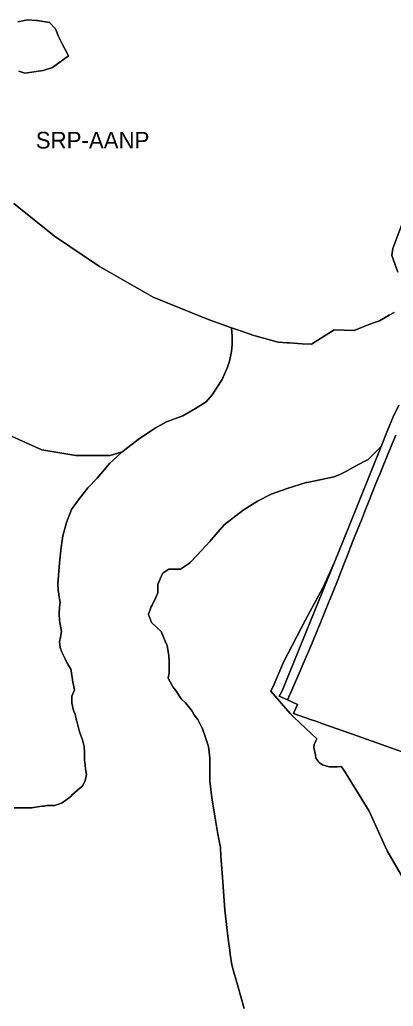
# Model space of a CAD drawing. Extents: x 598968 to 613553, y 4409678 to 4430833.
# Drawn here: x 608022 to 608291, y 4422453 to 4423164 of the extents above; entities that cross this region are included whole.
import ezdxf

# ---------------------------------------------------------------- set-up
doc = ezdxf.new("R2010")
doc.units = 0
for name, color, linetype in [('1', 7, 'Continuous'), ('Sòl Rústic Comú', 7, 'Continuous'), ('Sòl Rústic Protegit', 7, 'Continuous'), ('Sòl Rústic Protegit - Alt Nivell de Protecció', 7, 'Continuous')]:
    doc.layers.add(name, color=color, linetype=linetype)

msp = doc.modelspace()

# ---------------------------------------------------------------- linework, layer by layer
at = {"layer": '1'}
for points in [[(608020.1261, 4423162.6538), (608027.2251, 4423164.0978), (608033.6001, 4423163.5978), (608033.9871, 4423163.5356), (608042.9125, 4423162.098), (608042.9539, 4423162.0566), (608047.4123, 4423157.5982), (608049.5373, 4423152.0984), (608051.9749, 4423147.0984), (608054.4123, 4423142.5986), (608056.7247, 4423138.0988), (608045.2249, 4423129.5988), (608038.4125, 4423127.5986), (608025.2753, 4423125.6062), (608025.2251, 4423125.5986), (608020.8503, 4423127.0986)], [(608017.1629, 4423031.6002), (608046.7251, 4423008.101), (608078.9747, 4422986.102), (608117.7243, 4422964.103), (608154.5989, 4422949.1038), (608161.5815, 4422946.6304), (608174.3001, 4422942.0802), (608174.3399, 4422942.0582), (608178.0225, 4422940.8066), (608188.4735, 4422937.1046), (608188.7693, 4422937.0228), (608191.3797, 4422936.3006), (608206.9939, 4422931.9798), (608208.3483, 4422931.605), (608214.3321, 4422931.2282), (608214.3357, 4422931.228), (608216.2859, 4422931.1052), (608225.4027, 4422930.5288), (608232.0981, 4422930.1054), (608248.3479, 4422940.6054), (608262.8477, 4422940.1056), (608268.2225, 4422942.1056), (608274.0975, 4422944.6056), (608278.3903, 4422946.139), (608281.0775, 4422947.0988), (608281.0975, 4422947.1058), (608288.2747, 4422951.0854), (608291.7035, 4422952.991)], [(608294.5383, 4422982.2042), (608290.1009, 4422994.2042), (608290.7259, 4422999.2042), (608298.8511, 4423020.2042)], [(608295.1375, 4422886.3143), (608291.0975, 4422877.7145), (608286.9678, 4422867.8607), (608282.3996, 4422856.4616), (608258.6636, 4422797.2334), (608248.8168, 4422773.1264), (608210.8598, 4422680.1996), (608208.773, 4422676.4111), (608214.7264, 4422673.6659), (608217.8644, 4422680.8097), (608223.9379, 4422694.636), (608228.3759, 4422704.7389), (608230.991, 4422710.6923), (608238.3229, 4422728.7629), (608243.1646, 4422740.7094), (608247.167, 4422750.5852), (608251.7208, 4422762.0435), (608251.7417, 4422762.0962), (608256.1618, 4422773.2335), (608257.8339, 4422777.4469), (608259.8629, 4422782.5594), (608263.0219, 4422790.5192), (608265.621, 4422797.0681), (608268.1284, 4422803.3859), (608271.1143, 4422810.9096), (608273.2674, 4422816.3349), (608275.9353, 4422823.0571), (608278.604, 4422829.6863), (608281.4219, 4422836.5473), (608283.8169, 4422842.3788), (608286.9864, 4422850.096), (608290.4082, 4422858.4275), (608292.9139, 4422864.5285)], [(608292.9139, 4422864.5285), (608290.4082, 4422858.4275), (608286.9864, 4422850.096), (608283.8169, 4422842.3788), (608281.4219, 4422836.5473), (608278.604, 4422829.6863), (608275.9353, 4422823.0571), (608273.2674, 4422816.3349), (608271.1143, 4422810.9096), (608268.1284, 4422803.3859), (608265.621, 4422797.0681), (608263.0219, 4422790.5192), (608259.8629, 4422782.5594), (608257.8339, 4422777.4469), (608256.1618, 4422773.2335), (608251.7417, 4422762.0962), (608251.7208, 4422762.0435), (608247.167, 4422750.5852), (608243.1646, 4422740.7094), (608238.3229, 4422728.7629), (608230.991, 4422710.6923), (608228.3759, 4422704.7389), (608223.9379, 4422694.636), (608217.8644, 4422680.8097), (608214.7264, 4422673.6659), (608222.0797, 4422670.3036), (608219.0172, 4422663.8036), (608230.6996, 4422659.8481), (608231.4114, 4422659.6071), (608235.8558, 4422658.039), (608240.3001, 4422656.4709), (608261.7187, 4422648.9139), (608289.2562, 4422639.198), (608297.4546, 4422636.3054)]]:
    msp.add_lwpolyline(points, dxfattribs=at)
at = {"layer": 'Sòl Rústic Comú'}
msp.add_lwpolyline([(608298.8511, 4423020.2042), (608290.7259, 4422999.2042), (608290.1009, 4422994.2042), (608294.5383, 4422982.2042)], dxfattribs=at)
at = {"layer": 'Sòl Rústic Protegit'}
msp.add_lwpolyline([(608297.4546, 4422636.3054), (608289.2562, 4422639.198), (608261.7187, 4422648.9139), (608240.3001, 4422656.4709), (608235.8558, 4422658.039), (608231.4114, 4422659.6071), (608230.6996, 4422659.8481), (608219.0172, 4422663.8036), (608222.0797, 4422670.3036), (608214.7264, 4422673.6659), (608208.773, 4422676.4111), (608210.8598, 4422680.1996), (608248.8168, 4422773.1264), (608240.7427, 4422755.5098), (608240.3051, 4422754.5098), (608227.8677, 4422731.5098), (608211.9301, 4422701.0098), (608205.2427, 4422685.0098), (608202.8051, 4422680.0098), (608216.6177, 4422664.0098), (608219.6177, 4422661.0098), (608236.0259, 4422645.5888), (608235.1201, 4422644.2098), (608234.0201, 4422641.6698), (608233.9001, 4422639.5698), (608234.3801, 4422637.0698), (608234.9201, 4422634.2698), (608235.0701, 4422633.3598), (608235.5801, 4422631.4398), (608235.9101, 4422630.6498), (608237.3401, 4422628.9098), (608238.1501, 4422628.1798), (608240.0401, 4422626.8598), (608241.6901, 4422626.3098), (608242.8501, 4422626.0198), (608245.1201, 4422625.4698), (608246.1701, 4422625.3798), (608247.9101, 4422625.3998), (608249.3101, 4422625.4098), (608250.8101, 4422625.4498), (608253.4989, 4422625.656), (608255.2427, 4422623.5098), (608273.8051, 4422593.5098), (608286.6177, 4422565.0098), (608297.9301, 4422545.5098)], dxfattribs=at)
at = {"layer": 'Sòl Rústic Protegit - Alt Nivell de Protecció'}
for points in [[(608020.8503, 4423127.0986), (608025.2251, 4423125.5986), (608025.2753, 4423125.6062), (608038.4125, 4423127.5986), (608045.2249, 4423129.5988), (608056.7247, 4423138.0988), (608054.4123, 4423142.5986), (608051.9749, 4423147.0984), (608049.5373, 4423152.0984), (608047.4123, 4423157.5982), (608042.9539, 4423162.0566), (608042.9125, 4423162.098), (608033.9871, 4423163.5356), (608033.6001, 4423163.5978), (608027.2251, 4423164.0978), (608020.1261, 4423162.6538)], [(607996.9927, 4422872.01), (608037.4301, 4422854.01), (608062.1177, 4422850.01), (608086.8051, 4422850.01), (608095.4301, 4422852.51), (608095.7333, 4422852.527), (608097.4401, 4422853.9802), (608107.0101, 4422861.4502), (608118.8201, 4422869.5002), (608127.4501, 4422874.1702), (608139.3501, 4422878.6102), (608148.4601, 4422883.7502), (608156.1601, 4422888.6502), (608160.3601, 4422893.5502), (608167.5901, 4422904.7602), (608171.5601, 4422913.6302), (608172.9601, 4422917.9502), (608174.3601, 4422924.9602), (608174.8201, 4422929.6302), (608174.8201, 4422935.7002), (608174.3075, 4422941.9942), (608174.3059, 4422942.0104), (608174.3001, 4422942.0802), (608161.5815, 4422946.6304), (608154.5989, 4422949.1038), (608117.7243, 4422964.103), (608078.9747, 4422986.102), (608046.7251, 4423008.101), (608017.1629, 4423031.6002)], [(608291.7035, 4422952.991), (608288.2747, 4422951.0854), (608281.0975, 4422947.1058), (608281.0775, 4422947.0988), (608278.3903, 4422946.139), (608274.0975, 4422944.6056), (608268.2225, 4422942.1056), (608262.8477, 4422940.1056), (608248.3479, 4422940.6054), (608232.0981, 4422930.1054), (608225.4027, 4422930.5288), (608216.2859, 4422931.1052), (608214.3357, 4422931.228), (608214.3321, 4422931.2282), (608208.3483, 4422931.605), (608206.9939, 4422931.9798), (608191.3797, 4422936.3006), (608188.7693, 4422937.0228), (608188.4735, 4422937.1046), (608178.0225, 4422940.8066), (608174.3399, 4422942.0582), (608174.3001, 4422942.0802), (608174.3059, 4422942.0104), (608174.3075, 4422941.9942), (608174.8201, 4422935.7002), (608174.8201, 4422929.6302), (608174.3601, 4422924.9602), (608172.9601, 4422917.9502), (608171.5601, 4422913.6302), (608167.5901, 4422904.7602), (608160.3601, 4422893.5502), (608156.1601, 4422888.6502), (608148.4601, 4422883.7502), (608139.3501, 4422878.6102), (608127.4501, 4422874.1702), (608118.8201, 4422869.5002), (608107.0101, 4422861.4502), (608097.4401, 4422853.9802), (608095.7333, 4422852.527), (608095.4301, 4422852.51), (608088.6381, 4422846.4302), (608086.4927, 4422844.5098), (608077.3677, 4422833.5098), (608070.6177, 4422826.5098), (608067.9745, 4422823.1618), (608063.1177, 4422817.0098), (608058.9301, 4422811.0098), (608055.1801, 4422801.5098), (608052.6177, 4422792.0098), (608051.4927, 4422783.5098), (608050.3051, 4422772.5098), (608048.9927, 4422757.5098), (608049.0645, 4422756.5254), (608049.2499, 4422753.4582), (608049.3641, 4422752.4162), (608049.4301, 4422751.5098), (608049.9301, 4422748.0098), (608050.6177, 4422744.0098), (608050.1177, 4422740.5098), (608049.9301, 4422736.0098), (608050.1177, 4422731.0098), (608051.5551, 4422723.0098), (608050.8677, 4422719.0098), (608050.1177, 4422715.5098), (608050.6177, 4422711.5098), (608051.9927, 4422708.0098), (608054.2279, 4422703.3042), (608054.3677, 4422703.0098), (608056.1801, 4422699.5098), (608058.5551, 4422695.5098), (608058.6841, 4422694.666), (608059.9301, 4422686.5098), (608061.1169, 4422681.014), (608061.1177, 4422681.0098), (608061.1143, 4422681.0016), (608059.2427, 4422676.5098), (608059.2427, 4422676.0748), (608059.2427, 4422671.1298), (608059.2799, 4422670.9082), (608059.7499, 4422667.6382), (608060.6799, 4422665.5382), (608061.6199, 4422663.4382), (608062.5373, 4422658.8314), (608062.6721, 4422658.2924), (608064.6499, 4422650.5882), (608066.7499, 4422644.9882), (608067.9199, 4422640.0882), (608068.1499, 4422635.6482), (608068.3743, 4422629.9532), (608068.3799, 4422629.8082), (608068.5105, 4422628.7638), (608069.0551, 4422624.0098), (608069.7423, 4422620.0086), (608068.8051, 4422615.5098), (608066.7093, 4422611.5646), (608066.6801, 4422611.5098), (608061.3677, 4422607.0098), (608059.9637, 4422605.6346), (608058.3051, 4422604.0098), (608052.2427, 4422599.5098), (608046.8677, 4422597.5098), (608045.0643, 4422597.5098), (608043.0771, 4422597.5098), (608041.0551, 4422597.5098), (608039.0769, 4422597.2112), (608037.7427, 4422597.0098), (608034.2427, 4422596.5098), (608031.4753, 4422596.1584), (608030.3051, 4422596.0098), (608029.0321, 4422596.0098), (608024.4927, 4422596.0098), (608017.4927, 4422596.0098)], [(608183.5699, 4422451.2982), (608181.8917, 4422457.235), (608178.1801, 4422470.0098), (608175.6475, 4422479.0926), (608174.5699, 4422482.8082), (608173.5021, 4422490.448), (608173.1177, 4422493.0098), (608172.1857, 4422499.8176), (608171.6999, 4422503.2682), (608171.4493, 4422505.5802), (608169.6177, 4422522.0098), (608167.8051, 4422546.0098), (608166.7427, 4422561.0098), (608166.3197, 4422567.2982), (608164.6009, 4422577.0052), (608162.8051, 4422587.0098), (608160.0551, 4422603.0098), (608158.6177, 4422615.0098), (608158.6177, 4422632.0098), (608157.8051, 4422640.0098), (608155.4927, 4422646.5098), (608153.1801, 4422653.5098), (608153.0479, 4422653.7638), (608150.0551, 4422659.5098), (608149.1219, 4422660.6976), (608147.3051, 4422663.0098), (608145.8601, 4422665.6202), (608145.3677, 4422666.5098), (608141.1177, 4422671.5098), (608138.6327, 4422673.8954), (608138.0299, 4422674.4982), (608137.0533, 4422675.9644), (608134.1177, 4422680.5098), (608131.9615, 4422683.2334), (608131.7427, 4422683.5098), (608131.4631, 4422684.0576), (608128.7213, 4422689.4292), (608128.6801, 4422689.5098), (608129.4301, 4422693.0098), (608129.4301, 4422697.0098), (608129.4301, 4422701.5098), (608129.0551, 4422705.5098), (608127.8677, 4422713.0098), (608126.5337, 4422715.988), (608125.1801, 4422719.0098), (608123.6177, 4422723.0098), (608120.4927, 4422726.0098), (608116.5551, 4422729.5098), (608114.4271, 4422735.347), (608114.3677, 4422735.5098), (608115.8501, 4422739.4626), (608116.2427, 4422740.5098), (608117.0071, 4422742.0686), (608119.4301, 4422747.0098), (608121.3051, 4422751.0098), (608121.2427, 4422757.0098), (608122.8051, 4422761.0098), (608122.8587, 4422761.1202), (608124.6517, 4422764.8218), (608124.7427, 4422765.0098), (608125.0697, 4422765.234), (608128.3249, 4422767.4662), (608129.1177, 4422768.0098), (608137.6177, 4422768.0098), (608143.2617, 4422771.88), (608144.1801, 4422772.5098), (608144.2451, 4422772.5748), (608144.2497, 4422772.5786), (608149.6999, 4422778.1682), (608158.8071, 4422787.987), (608159.7427, 4422789.0098), (608169.1177, 4422800.0098), (608182.7427, 4422810.5098), (608187.3935, 4422813.389), (608193.2427, 4422817.0098), (608202.9301, 4422822.0098), (608214.6177, 4422826.0098), (608228.2427, 4422830.5098), (608229.0551, 4422830.5098), (608248.4927, 4422834.5098), (608252.9927, 4422836.5098), (608253.5277, 4422836.789), (608255.8677, 4422838.0098), (608257.4301, 4422838.5098), (608265.1801, 4422843.0098), (608272.1159, 4422846.561), (608273.0199, 4422847.0582), (608274.1839, 4422848.201), (608278.4927, 4422852.5098), (608282.3996, 4422856.4616), (608286.9678, 4422867.8607), (608291.0975, 4422877.7145), (608295.1375, 4422886.3143)], [(608017.4927, 4422596.0098), (608024.4927, 4422596.0098), (608029.0321, 4422596.0098), (608030.3051, 4422596.0098), (608031.4753, 4422596.1584), (608034.2427, 4422596.5098), (608037.7427, 4422597.0098), (608039.0769, 4422597.2112), (608041.0551, 4422597.5098), (608043.0771, 4422597.5098), (608045.0643, 4422597.5098), (608046.8677, 4422597.5098), (608052.2427, 4422599.5098), (608058.3051, 4422604.0098), (608059.9637, 4422605.6346), (608061.3677, 4422607.0098), (608066.6801, 4422611.5098), (608066.7093, 4422611.5646), (608068.8051, 4422615.5098), (608069.7423, 4422620.0086), (608069.0551, 4422624.0098), (608068.5105, 4422628.7638), (608068.3799, 4422629.8082), (608068.3743, 4422629.9532), (608068.1499, 4422635.6482), (608067.9199, 4422640.0882), (608066.7499, 4422644.9882), (608064.6499, 4422650.5882), (608062.6721, 4422658.2924), (608062.5373, 4422658.8314), (608061.6199, 4422663.4382), (608060.6799, 4422665.5382), (608059.7499, 4422667.6382), (608059.2799, 4422670.9082), (608059.2427, 4422671.1298), (608059.2427, 4422676.0748), (608059.2427, 4422676.5098), (608061.1143, 4422681.0016), (608061.1177, 4422681.0098), (608061.1169, 4422681.014), (608059.9301, 4422686.5098), (608058.6841, 4422694.666), (608058.5551, 4422695.5098), (608056.1801, 4422699.5098), (608054.3677, 4422703.0098), (608054.2279, 4422703.3042), (608051.9927, 4422708.0098), (608050.6177, 4422711.5098), (608050.1177, 4422715.5098), (608050.8677, 4422719.0098), (608051.5551, 4422723.0098), (608050.1177, 4422731.0098), (608049.9301, 4422736.0098), (608050.1177, 4422740.5098), (608050.6177, 4422744.0098), (608049.9301, 4422748.0098), (608049.4301, 4422751.5098), (608049.3641, 4422752.4162), (608049.2499, 4422753.4582), (608049.0645, 4422756.5254), (608048.9927, 4422757.5098), (608050.3051, 4422772.5098), (608051.4927, 4422783.5098), (608052.6177, 4422792.0098), (608055.1801, 4422801.5098), (608058.9301, 4422811.0098), (608063.1177, 4422817.0098), (608067.9745, 4422823.1618), (608070.6177, 4422826.5098), (608077.3677, 4422833.5098), (608086.4927, 4422844.5098), (608088.6381, 4422846.4302), (608095.4301, 4422852.51), (608086.8051, 4422850.01), (608062.1177, 4422850.01), (608037.4301, 4422854.01), (607996.9927, 4422872.01)], [(608297.9301, 4422545.5098), (608286.6177, 4422565.0098), (608273.8051, 4422593.5098), (608255.2427, 4422623.5098), (608253.4989, 4422625.656), (608250.8101, 4422625.4498), (608249.3101, 4422625.4098), (608247.9101, 4422625.3998), (608246.1701, 4422625.3798), (608245.1201, 4422625.4698), (608242.8501, 4422626.0198), (608241.6901, 4422626.3098), (608240.0401, 4422626.8598), (608238.1501, 4422628.1798), (608237.3401, 4422628.9098), (608235.9101, 4422630.6498), (608235.5801, 4422631.4398), (608235.0701, 4422633.3598), (608234.9201, 4422634.2698), (608234.3801, 4422637.0698), (608233.9001, 4422639.5698), (608234.0201, 4422641.6698), (608235.1201, 4422644.2098), (608236.0259, 4422645.5888), (608219.6177, 4422661.0098), (608216.6177, 4422664.0098), (608202.8051, 4422680.0098), (608205.2427, 4422685.0098), (608211.9301, 4422701.0098), (608227.8677, 4422731.5098), (608240.3051, 4422754.5098), (608240.7427, 4422755.5098), (608248.8168, 4422773.1264), (608258.6636, 4422797.2334), (608282.3996, 4422856.4616), (608278.4927, 4422852.5098), (608274.1839, 4422848.201), (608273.0199, 4422847.0582), (608272.1159, 4422846.561), (608265.1801, 4422843.0098), (608257.4301, 4422838.5098), (608255.8677, 4422838.0098), (608253.5277, 4422836.789), (608252.9927, 4422836.5098), (608248.4927, 4422834.5098), (608229.0551, 4422830.5098), (608228.2427, 4422830.5098), (608214.6177, 4422826.0098), (608202.9301, 4422822.0098), (608193.2427, 4422817.0098), (608187.3935, 4422813.389), (608182.7427, 4422810.5098), (608169.1177, 4422800.0098), (608159.7427, 4422789.0098), (608158.8071, 4422787.987), (608149.6999, 4422778.1682), (608144.2497, 4422772.5786), (608144.2451, 4422772.5748), (608144.1801, 4422772.5098), (608143.2617, 4422771.88), (608137.6177, 4422768.0098), (608129.1177, 4422768.0098), (608128.3249, 4422767.4662), (608125.0697, 4422765.234), (608124.7427, 4422765.0098), (608124.6517, 4422764.8218), (608122.8587, 4422761.1202), (608122.8051, 4422761.0098), (608121.2427, 4422757.0098), (608121.3051, 4422751.0098), (608119.4301, 4422747.0098), (608117.0071, 4422742.0686), (608116.2427, 4422740.5098), (608115.8501, 4422739.4626), (608114.3677, 4422735.5098), (608114.4271, 4422735.347), (608116.5551, 4422729.5098), (608120.4927, 4422726.0098), (608123.6177, 4422723.0098), (608125.1801, 4422719.0098), (608126.5337, 4422715.988), (608127.8677, 4422713.0098), (608129.0551, 4422705.5098), (608129.4301, 4422701.5098), (608129.4301, 4422697.0098), (608129.4301, 4422693.0098), (608128.6801, 4422689.5098), (608128.7213, 4422689.4292), (608131.4631, 4422684.0576), (608131.7427, 4422683.5098), (608131.9615, 4422683.2334), (608134.1177, 4422680.5098), (608137.0533, 4422675.9644), (608138.0299, 4422674.4982), (608138.6327, 4422673.8954), (608141.1177, 4422671.5098), (608145.3677, 4422666.5098), (608145.8601, 4422665.6202), (608147.3051, 4422663.0098), (608149.1219, 4422660.6976), (608150.0551, 4422659.5098), (608153.0479, 4422653.7638), (608153.1801, 4422653.5098), (608155.4927, 4422646.5098), (608157.8051, 4422640.0098), (608158.6177, 4422632.0098), (608158.6177, 4422615.0098), (608160.0551, 4422603.0098), (608162.8051, 4422587.0098), (608164.6009, 4422577.0052), (608166.3197, 4422567.2982), (608166.7427, 4422561.0098), (608167.8051, 4422546.0098), (608169.6177, 4422522.0098), (608171.4493, 4422505.5802), (608171.6999, 4422503.2682), (608172.1857, 4422499.8176), (608173.1177, 4422493.0098), (608173.5021, 4422490.448), (608174.5699, 4422482.8082), (608175.6475, 4422479.0926), (608178.1801, 4422470.0098), (608181.8917, 4422457.235), (608183.5699, 4422451.2982)]]:
    msp.add_lwpolyline(points, dxfattribs=at)

# ---------------------------------------------------------------- texts
msp.add_text('SRP-AANP', height=12, dxfattribs=at).set_placement((608033.0939, 4423071.26))

doc.saveas('drawing.dxf')
